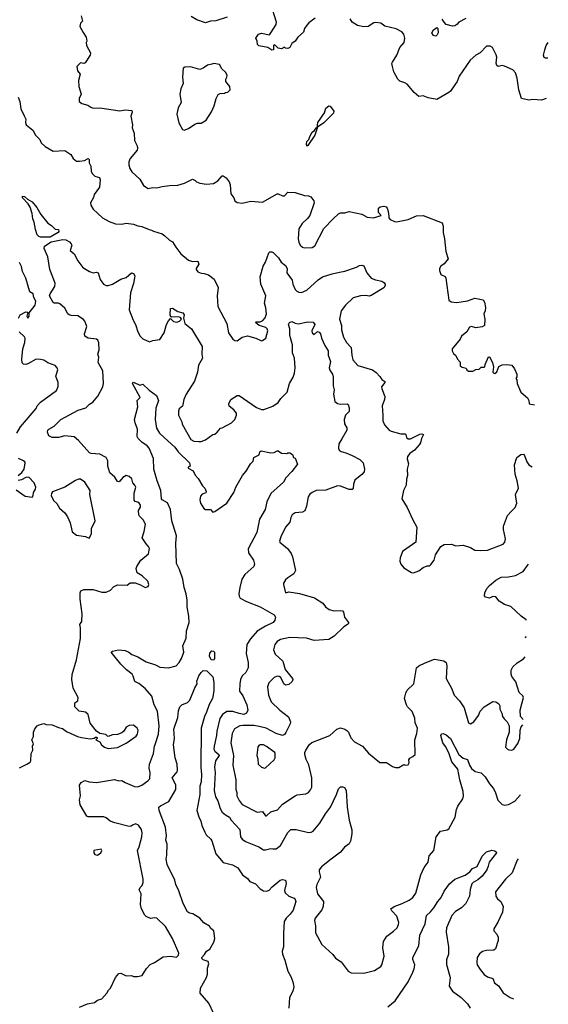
# Model space of a CAD drawing. Extents: x 1690054 to 1842981, y 782881 to 914114.
# Tile 599 of 656: x 1836028 to 1841031, y 849881 to 859199. Entities that reach past the tile are written whole.
import ezdxf

# ---------------------------------------------------------------- set-up
doc = ezdxf.new("R2010")
doc.units = 0

msp = doc.modelspace()

# ---------------------------------------------------------------- linework, layer by layer
at = {"layer": '0CON10XD'}
for points in [[(1838825, 859213.3), (1838765, 859168.8), (1838745, 859146.7), (1838723.8, 859115), (1838715, 859082.5), (1838660, 859035), (1838636.7, 858995), (1838605, 858972.5), (1838585, 858937.5), (1838565, 858927.5), (1838545, 858930), (1838535, 858940), (1838505, 858922.5), (1838475, 858930), (1838450, 858955), (1838435, 858960), (1838430, 858955), (1838430, 858915), (1838415, 858910), (1838377, 858937), (1838291.7, 858951.7), (1838280, 858965), (1838277, 858997), (1838262.5, 859025), (1838287, 859063), (1838315, 859072.5), (1838393, 859057), (1838406.1, 859073.9), (1838456.1, 859153.9), (1838460, 859175), (1838403.3, 859345)], [(1836610, 859235), (1836621.2, 859185), (1836603.3, 859165), (1836596.7, 859135), (1836628.6, 859078.6), (1836656, 859035), (1836662.5, 858995), (1836657, 858983), (1836660.8, 858955), (1836698.6, 858885), (1836694.2, 858865), (1836647.7, 858792.3), (1836635, 858783.3), (1836605, 858790), (1836570, 858755), (1836576.7, 858715), (1836600, 858685), (1836583.8, 858625), (1836587, 858567), (1836610, 858495), (1836592.5, 858455), (1836592.5, 858425), (1836616.4, 858406.4), (1836671.7, 858391.7), (1836700.3, 858370.3), (1836725, 858362.5), (1836785, 858364.3), (1836975, 858337.5), (1837025.7, 858345.7), (1837089.3, 858339.3), (1837093.3, 858325), (1837080.8, 858285), (1837096.4, 858203.6), (1837093.8, 858175), (1837111.4, 858125), (1837115.9, 858055.9), (1837141.2, 858005), (1837144, 857985), (1837138.8, 857965), (1837074.2, 857885), (1837061.2, 857855), (1837060.8, 857825), (1837070.9, 857790.9), (1837088.9, 857758.9), (1837165, 857688.8), (1837201.3, 857631.3), (1837245, 857602.5), (1837285, 857610), (1837325, 857607.1), (1837375, 857621.4), (1837445, 857630), (1837525, 857632), (1837588.8, 857651.2), (1837665, 857688.8), (1837688.3, 857678.3), (1837700, 857665), (1837733.6, 857653.6), (1837795, 857643.8), (1837861.2, 857648.8), (1837904.2, 857675.8), (1837945, 857722.5), (1837955, 857722.5), (1837981.7, 857701.7), (1838011.2, 857665), (1838020, 857635), (1838025, 857550), (1838053.6, 857513.6), (1838063.9, 857483.9), (1838085, 857468.8), (1838135, 857464.3), (1838215, 857481.2), (1838325, 857472), (1838465, 857551.2), (1838475, 857552.5), (1838515, 857533.3), (1838533, 857533), (1838565, 857566.2), (1838635, 857564.4), (1838725, 857534.5), (1838761.9, 857531.9), (1838782.9, 857522.9), (1838812, 857485), (1838816, 857465), (1838772.7, 857347.3), (1838752.7, 857317.3), (1838700.6, 857269.4), (1838671.4, 857221.4), (1838663.1, 857125), (1838669.2, 857095), (1838683.8, 857065), (1838705, 857046), (1838720.9, 857040.9), (1838795, 857043.3), (1838821.7, 857058.3), (1838905, 857222.5), (1838994.1, 857315.9), (1839045, 857362.5), (1839065, 857372.5), (1839105, 857372.5), (1839145, 857382.5), (1839265, 857358.1), (1839315, 857330.8), (1839377.3, 857322.7), (1839450, 857345), (1839424.5, 857374.5), (1839425.3, 857414.7), (1839440.9, 857429.1), (1839475, 857434.2), (1839495, 857428.1), (1839507.3, 857415), (1839516.7, 857385), (1839520.3, 857339.7), (1839523.1, 857323.1), (1839535, 857308), (1839575, 857288.8), (1839595, 857286.2), (1839705, 857308.8), (1839785, 857343.8), (1839845.7, 857345.7), (1840025, 857277.5), (1840035.8, 857245.8), (1840034.3, 857184.3), (1840048, 857125), (1840060.8, 857005), (1840083.8, 856935), (1840045, 856890), (1840013.2, 856866.8), (1840002, 856845), (1840000, 856825), (1840015, 856787.5), (1840055, 856767.5), (1840061.7, 856751.7), (1840090, 856545), (1840110.7, 856530.7), (1840165, 856523.3), (1840265, 856538.8), (1840337, 856563), (1840415, 856547.5), (1840426.4, 856526.4), (1840438, 856475), (1840433.8, 856445), (1840420, 856415), (1840430, 856365), (1840427.5, 856305), (1840406.4, 856293.6), (1840345, 856283.8), (1840305, 856297.1), (1840285, 856290), (1840260, 856245), (1840210, 856205), (1840197.5, 856175), (1840120, 856085), (1840120, 856065), (1840135, 856040), (1840155, 856020), (1840170, 855985), (1840197, 855957), (1840196.7, 855925), (1840215, 855910), (1840255, 855900), (1840260, 855885), (1840275, 855872.5), (1840315, 855873.3), (1840345, 855887.5), (1840377.5, 855892.5), (1840395, 855910), (1840425, 855910), (1840430, 855915), (1840432.5, 855935), (1840465, 856010), (1840475, 856010), (1840501.2, 855955), (1840513, 855913), (1840506.7, 855865), (1840515, 855852.5), (1840525, 855850), (1840545, 855867.5), (1840563.6, 855916.4), (1840595, 855932.5), (1840635, 855936.7), (1840685, 855930), (1840710, 855895), (1840732.5, 855845), (1840731.7, 855818.3), (1840722.5, 855805), (1840731.7, 855791.7), (1840737.5, 855755), (1840770, 855675), (1840835, 855620), (1840847.5, 855595), (1840850, 855565), (1840899.4, 855553.8)], [(1837993, 859223), (1837885, 859188), (1837835, 859184), (1837785, 859170), (1837705, 859197.5), (1837649.4, 859229.4)], [(1841009.9, 858452.8), (1840965, 858438.8), (1840885, 858444.2), (1840845, 858438), (1840777.5, 858455), (1840752, 858535), (1840736, 858645), (1840721.2, 858695), (1840693.6, 858723.6), (1840615, 858760), (1840595, 858766.2), (1840557, 858757), (1840545, 858766.7), (1840537.7, 858787.7), (1840542.5, 858845), (1840537, 858867), (1840502.5, 858935), (1840481.7, 858948.3), (1840445, 858950), (1840387.5, 858885), (1840345.9, 858864.1), (1840292.3, 858817.7), (1840186, 858665), (1840167.5, 858615), (1840147.6, 858582.4), (1840105.5, 858524.5), (1840089.1, 858510.9), (1839975, 858443.8), (1839895, 858460), (1839845, 858478.8), (1839805, 858472.5), (1839760.5, 858510.5), (1839695, 858588.8), (1839673, 858603), (1839625, 858618.6), (1839605.8, 858635), (1839569.2, 858705), (1839555.4, 858755.4), (1839551.1, 858785), (1839555, 858798.8), (1839596.9, 858865), (1839624.4, 858935), (1839668.1, 858985), (1839674.2, 859025), (1839663, 859063), (1839643.3, 859085), (1839591.7, 859111.7), (1839485, 859136.9), (1839445.5, 859165.5), (1839397.9, 859172.1), (1839380.9, 859169.1), (1839325.8, 859134.2), (1839285, 859132), (1839224.1, 859144.1), (1839175, 859177.5), (1839155, 859207.5)], [(1840250.2, 859209.8), (1840185.6, 859174.4), (1840165, 859154.4), (1840145, 859142.2), (1840125, 859139.4), (1840065, 859153.8), (1840043.8, 859175), (1840026.7, 859205)], [(1839965, 859043.8), (1839945, 859050), (1839928.8, 859075), (1839945, 859103.3), (1839975, 859126.7), (1839986, 859115), (1839988.8, 859075), (1839980, 859055), (1839965, 859043.8)], [(1841025.1, 858834.7), (1841005, 858836.2), (1840992.7, 858842.7), (1840984.3, 858864.3), (1840998.6, 858915), (1841010, 858955), (1841030.8, 858984.7)], [(1837585, 858153.3), (1837625, 858170), (1837685, 858212), (1837710.5, 858219.5), (1837745, 858220), (1837792.7, 858247.3), (1837844, 858326), (1837868.8, 858385), (1837886.2, 858455), (1837905, 858490), (1837925, 858500), (1837965, 858502.5), (1837975, 858510), (1837997, 858513), (1838020, 858535), (1838017, 858567), (1837977.5, 858615), (1837977.5, 858635), (1837990, 858655), (1837992.5, 858675), (1837975, 858702.5), (1837940, 858735), (1837917.5, 858775), (1837865, 858783.3), (1837845, 858780), (1837805, 858767.5), (1837765, 858740), (1837733, 858727), (1837645, 858754), (1837590.7, 858749.3), (1837575, 858740), (1837568.8, 858655), (1837576.5, 858595), (1837554.5, 858545), (1837542.7, 858495), (1837556, 858415), (1837528.5, 858365), (1837514.4, 858305), (1837535, 858222.5), (1837569.3, 858159.3), (1837585, 858153.3)], [(1836013.3, 858465), (1836030, 858425), (1836038, 858355), (1836070.5, 858290.5), (1836086.4, 858256.4), (1836082.4, 858225), (1836088.2, 858205), (1836152.9, 858155), (1836177.3, 858107.3), (1836218, 858065), (1836230, 858035), (1836269.5, 857999.5), (1836345, 857956.2), (1836455, 857960.8), (1836512.7, 857922.7), (1836534.4, 857884.4), (1836565, 857862), (1836595, 857860), (1836642.7, 857867.3), (1836675, 857886.2), (1836685, 857877.5), (1836686.2, 857845), (1836702.3, 857812.3), (1836704, 857765), (1836713.3, 857745), (1836739.3, 857719.3), (1836782.5, 857705), (1836790, 857685), (1836782.5, 857615), (1836734.2, 857545), (1836726.7, 857515), (1836698, 857465), (1836700, 857445), (1836725, 857406.7), (1836811.2, 857325), (1836875, 857288.8), (1836935, 857266.7), (1836993.9, 857263.9), (1837035, 857272.9), (1837104.4, 857264.4), (1837145, 857248.8), (1837185, 857243.3), (1837252.7, 857212.7), (1837275, 857208.8), (1837295, 857196.7), (1837375, 857172.5), (1837402.5, 857155), (1837445, 857112.5), (1837475, 857097.5), (1837505.8, 857045.8), (1837554.5, 856984.5), (1837625, 856922), (1837665, 856910), (1837715, 856912.5), (1837722.5, 856885), (1837697.5, 856845), (1837697.5, 856835), (1837715, 856813.3), (1837745, 856800), (1837775, 856797.5), (1837815, 856783.3), (1837870, 856745), (1837905.9, 856665.9), (1837898.5, 856585), (1837902, 856485), (1837990, 856325), (1838004, 856235), (1838046.1, 856176.1), (1838065, 856163.3), (1838085, 856160), (1838135, 856193.3), (1838185, 856206.2), (1838264.1, 856184.1), (1838315, 856160), (1838325, 856162.5), (1838357.5, 856185), (1838375.8, 856255), (1838369.2, 856275), (1838358.8, 856285), (1838318, 856298), (1838293.9, 856303.9), (1838260, 856335), (1838265, 856340), (1838305, 856339.2), (1838328.3, 856351.7), (1838351.9, 856378.1), (1838363.3, 856415), (1838357.9, 856472.1), (1838344.5, 856515.5), (1838358.5, 856585), (1838310, 856695), (1838303.1, 856765), (1838332.6, 856867.4), (1838352.9, 856905), (1838385, 856992.5), (1838395, 857003.3), (1838415, 857003.3), (1838427.5, 856995), (1838478.8, 856945), (1838503.3, 856905), (1838545, 856874), (1838560, 856845), (1838557.5, 856805), (1838606, 856735), (1838614, 856695), (1838635.8, 856645.8), (1838649.5, 856629.5), (1838669.5, 856619.5), (1838695, 856616), (1838745, 856638.6), (1838854.1, 856735.9), (1838895, 856764.6), (1838985, 856795.6), (1839055, 856809.4), (1839105, 856820), (1839215, 856856.7), (1839245, 856873.3), (1839266.4, 856876.4), (1839285, 856870), (1839314.3, 856804.3), (1839355, 856753.3), (1839395, 856736.7), (1839455, 856723.3), (1839475, 856712.5), (1839486.4, 856696.4), (1839486.4, 856683.6), (1839475, 856662.5), (1839355, 856590), (1839335, 856583.8), (1839305, 856590), (1839255, 856586), (1839185, 856566), (1839111.3, 856498.7), (1839069.2, 856445), (1839055.8, 856365), (1839072.5, 856305), (1839072.9, 856265), (1839093.1, 856195), (1839122.2, 856145), (1839165, 856096.7), (1839170.9, 856025), (1839181.2, 855981.2), (1839228, 855928), (1839365.5, 855885.5), (1839401.3, 855861.3), (1839435, 855823.8), (1839454.5, 855794.5), (1839483.3, 855775), (1839483.3, 855765), (1839451.2, 855725), (1839453.8, 855705), (1839482.7, 855632.7), (1839480.6, 855605), (1839457.5, 855545), (1839465.8, 855455), (1839464.1, 855404.1), (1839480, 855365), (1839525.8, 855315.8), (1839544.2, 855304.2), (1839635, 855280), (1839675, 855280.8), (1839682.9, 855272.9), (1839688.5, 855245), (1839705, 855232.9), (1839726.2, 855233.8), (1839815, 855275.2), (1839835, 855279.2), (1839850.8, 855275), (1839831.4, 855235), (1839820.8, 855195), (1839807.5, 855175), (1839765, 855125.8), (1839720.8, 855095), (1839699.2, 855065), (1839694.2, 855044.2), (1839708.8, 854995), (1839695.7, 854945), (1839698.6, 854885), (1839689.4, 854850.6), (1839685.7, 854794.3), (1839660, 854745), (1839644.1, 854665.9), (1839695, 854582.5), (1839750, 854465), (1839786.7, 854395), (1839777.5, 854255), (1839652.5, 854165), (1839630, 854105), (1839626.7, 854075), (1839636.7, 854045), (1839665, 854012), (1839735, 853968), (1839755, 853964.2), (1839805.7, 853984.3), (1839845, 854013.3), (1839885, 854030), (1839905, 854030), (1839918.3, 854041.7), (1839950, 854085), (1839963.3, 854135), (1840015, 854213.3), (1840045, 854231.2), (1840115, 854236.2), (1840155, 854220.8), (1840225, 854226), (1840295, 854204), (1840335, 854180), (1840385, 854174.2), (1840455, 854177.5), (1840603.2, 854236.8), (1840619.2, 854255), (1840626.7, 854285), (1840605.7, 854375), (1840606, 854405), (1840643.9, 854506.1), (1840683.3, 854546.7), (1840717, 854583), (1840734.2, 854625), (1840721.9, 854705), (1840747.5, 854765), (1840735.8, 854835), (1840716.8, 854896.8), (1840710.6, 854985), (1840734, 855055), (1840770, 855085), (1840795, 855086.2), (1840805.8, 855075.8), (1840828, 855015), (1840845, 854987.5), (1840877.1, 854968.2)], [(1838745, 858003.8), (1838741.2, 858021.2), (1838746.9, 858045), (1838764.2, 858065.8), (1838772.4, 858095), (1838795, 858134), (1838818.4, 858151.6), (1838835, 858177.1), (1838843.3, 858176.7), (1838848.1, 858225), (1838913.4, 858316.6), (1838925, 858363.3), (1838952.5, 858385), (1838965, 858381.2), (1839000, 858335), (1838996.7, 858315), (1838905.8, 858224.2), (1838846.9, 858183.1), (1838822.6, 858105), (1838755, 858009.2), (1838745, 858003.8)], [(1836225, 857142.2), (1836208.3, 857148.3), (1836193.7, 857163.7), (1836176.9, 857215), (1836164.2, 857284.2), (1836151.4, 857315), (1836146.9, 857365), (1836128.6, 857425), (1836107.6, 857457.6), (1836055, 857513.3), (1836055, 857530), (1836075, 857527.5), (1836101.2, 857501.2), (1836145, 857476.2), (1836191.7, 857421.7), (1836228.8, 857355), (1836293, 857273), (1836330.5, 857250.5), (1836365, 857217.5), (1836395, 857212.5), (1836400, 857195), (1836393.3, 857185), (1836315, 857142.7), (1836225, 857142.2)], [(1836025, 852120), (1836096.1, 852153.9), (1836126.4, 852173.6), (1836132.5, 852185), (1836136.7, 852255), (1836153.3, 852285), (1836150, 852325), (1836157.5, 852345), (1836143.3, 852385), (1836160, 852415), (1836160, 852455), (1836170.5, 852489.5), (1836195, 852517.5), (1836213.6, 852526.4), (1836255, 852537.5), (1836279.3, 852529.3), (1836335, 852526.2), (1836395, 852500), (1836431.7, 852491.7), (1836471.7, 852461.7), (1836575, 852416.2), (1836613, 852407), (1836695, 852393.8), (1836731.7, 852398.3), (1836745, 852410), (1836755, 852410), (1836760, 852405), (1836760, 852395), (1836750, 852385), (1836755, 852380), (1836786.4, 852366.4), (1836803.8, 852335), (1836830, 852315), (1836865, 852302.5), (1836955, 852310.8), (1837035, 852351.4), (1837130.2, 852419.8), (1837143, 852437), (1837150.6, 852475), (1837141.2, 852495), (1837105, 852521.4), (1837065, 852520), (1837036.2, 852505), (1837013, 852467), (1836995, 852450), (1836955, 852435.7), (1836905, 852431.4), (1836866.4, 852416.4), (1836859.5, 852419.5), (1836843.9, 852433.9), (1836785, 852442.5), (1836756.1, 852466.1), (1836695, 852540), (1836677.5, 852625), (1836650, 852645), (1836590, 852655), (1836550, 852695), (1836550, 852735), (1836578.3, 852751.7), (1836580, 852785), (1836534.2, 852874.2), (1836520, 852955), (1836525, 853002.5), (1836565, 853140), (1836602.3, 853342.3), (1836604.3, 853445), (1836598, 853475), (1836615.7, 853505), (1836618.1, 853575), (1836600.8, 853715), (1836600, 853775), (1836607.5, 853795), (1836635, 853806), (1836725, 853805.8), (1836805, 853780), (1836845, 853782.5), (1836888.8, 853801.2), (1836915, 853832), (1836955, 853851.2), (1837043.8, 853846.2), (1837075, 853868.8), (1837121.7, 853868.3), (1837171.7, 853851.7), (1837215, 853824.2), (1837244.1, 853835.9), (1837249.2, 853855), (1837241.2, 853885), (1837187.1, 853935), (1837140, 853965), (1837130.8, 854005), (1837135.8, 854025), (1837174.2, 854085), (1837247.1, 854145), (1837257.5, 854195), (1837248.6, 854215), (1837225, 854237.5), (1837186.2, 854295), (1837207.5, 854355), (1837218.6, 854425), (1837197.3, 854467.3), (1837160.7, 854500.7), (1837154.5, 854514.5), (1837153.3, 854555), (1837170.5, 854585), (1837171.1, 854605), (1837155, 854629.2), (1837120.5, 854640.5), (1837111.7, 854651.7), (1837113, 854717), (1837127.5, 854775), (1837118, 854795), (1837098, 854815), (1837088.6, 854855), (1837065, 854877.5), (1837035, 854886.2), (1837005, 854868), (1836975, 854833.3), (1836965, 854826.7), (1836955, 854830), (1836929.6, 854869.6), (1836879.7, 854909.7), (1836871.2, 854941.2), (1836863.1, 854975), (1836862.2, 855025), (1836845.4, 855055), (1836785, 855086.5), (1836705, 855093.8), (1836690.3, 855100.3), (1836585, 855216.2), (1836545, 855250), (1836455, 855260), (1836396.4, 855246.4), (1836335, 855243.8), (1836302.3, 855262.3), (1836290, 855295), (1836293.3, 855315), (1836302.5, 855325), (1836355, 855352.5), (1836416.2, 855415), (1836581.2, 855505), (1836652.9, 855527.1), (1836688.7, 855561.3), (1836719.7, 855580.3), (1836766.2, 855635), (1836813.9, 855726.1), (1836821.2, 855755), (1836815.8, 855875), (1836770.9, 855955), (1836775.8, 856005), (1836768.8, 856035), (1836780, 856075), (1836778, 856142), (1836767.5, 856165), (1836755, 856175.8), (1836675, 856184.2), (1836644.3, 856204.3), (1836640.8, 856225), (1836663.5, 856295), (1836644.6, 856344.6), (1836631.9, 856361.9), (1836578.1, 856398.1), (1836515, 856399.4), (1836495, 856406), (1836484, 856415), (1836455, 856470), (1836409.3, 856509.3), (1836395, 856515.8), (1836355.8, 856515.8), (1836345, 856524.2), (1836310, 856585), (1836315.8, 856605), (1836360, 856675), (1836364.6, 856704.6), (1836312.5, 856835), (1836292.9, 856955), (1836259.5, 857035), (1836263.1, 857055), (1836325, 857095.5), (1836435, 857118.5), (1836463.3, 857115), (1836497.9, 857097.9), (1836515, 857078.8), (1836520, 857065), (1836507.1, 857015), (1836544.5, 856984.5), (1836577.3, 856917.3), (1836626, 856855), (1836690, 856815), (1836724.5, 856804.5), (1836755, 856809.2), (1836770, 856805), (1836790.6, 856740.6), (1836822.5, 856695), (1836845, 856682.5), (1836865, 856682.5), (1836905, 856695.7), (1836985, 856743.8), (1837035, 856758.8), (1837085, 856803.8), (1837105, 856796.2), (1837116.2, 856776.2), (1837115.6, 856755), (1837106.5, 856703.5), (1837075.7, 856615), (1837065.6, 856455), (1837102.5, 856355), (1837124.5, 856315), (1837145, 856246.2), (1837167.5, 856205), (1837195, 856178), (1837255, 856150), (1837287.3, 856162.7), (1837355, 856172), (1837395.6, 856234.4), (1837415.9, 856314.1), (1837435, 856350), (1837455, 856370), (1837482.9, 856342.9), (1837515, 856335.8), (1837540, 856345), (1837560, 856365), (1837550, 856380), (1837528.3, 856388.3), (1837465, 856382.5), (1837457, 856387), (1837452, 856405), (1837455, 856467.5), (1837475, 856470), (1837525, 856438.8), (1837572.5, 856425), (1837583.3, 856405), (1837577.5, 856375), (1837590, 856325), (1837652.5, 856275), (1837756.2, 856106.2), (1837753.1, 856035), (1837759.4, 855995), (1837719.5, 855930.5), (1837711.2, 855865), (1837682.8, 855777.2), (1837604, 855655), (1837582.2, 855605), (1837569.3, 855540.7), (1837536.7, 855515), (1837530, 855495), (1837530, 855455), (1837562.5, 855395), (1837565, 855370), (1837647.7, 855227.7), (1837675, 855210), (1837725, 855207.5), (1837745, 855206.7), (1837785, 855222.5), (1837855, 855273.3), (1837875, 855277.5), (1837897.5, 855295), (1837930, 855335), (1837945, 855337.5), (1838033.3, 855385), (1838064.2, 855415), (1838080.8, 855455), (1838078.6, 855475), (1838055, 855508), (1838011.2, 855541.2), (1838006, 855565), (1838025.8, 855604.2), (1838085, 855642), (1838105, 855642), (1838268, 855528), (1838315, 855510), (1838339.7, 855510.3), (1838425, 855543.1), (1838472.9, 855575), (1838498.6, 855615), (1838558.9, 855675), (1838582.5, 855755), (1838615.4, 855814.6), (1838629.4, 855855), (1838633.8, 855905), (1838629.6, 855995), (1838610.4, 856045), (1838611.4, 856121.4), (1838592, 856188), (1838584.2, 856215.8), (1838586, 856275), (1838570.8, 856315), (1838582, 856335), (1838605, 856343.1), (1838635, 856327.5), (1838665, 856320.8), (1838755, 856340), (1838805, 856336), (1838822, 856315), (1838791.8, 856255), (1838795.5, 856235), (1838815, 856220), (1838845, 856248.8), (1838862.3, 856242.3), (1838875.6, 856225.6), (1838885.6, 856185), (1838915.5, 856115.5), (1838947.5, 856065), (1838948.9, 856025), (1838970.5, 855965), (1838958.1, 855905), (1838962.7, 855882.7), (1838988, 855845), (1838996, 855815), (1838996, 855735), (1839004.2, 855695), (1838998.9, 855655), (1839010.8, 855585), (1839035, 855568.1), (1839065, 855559.4), (1839127.5, 855565), (1839137.5, 855557.5), (1839147.5, 855525), (1839145, 855490), (1839112, 855455), (1839097.5, 855415), (1839101.9, 855375), (1839125.4, 855335.4), (1839124.3, 855315), (1839076.5, 855233.5), (1839048.6, 855185), (1839044.2, 855145), (1839051.2, 855125), (1839071.3, 855111.3), (1839115, 855100.6), (1839175.5, 855075.5), (1839246.8, 855036.8), (1839278.8, 855005), (1839291.2, 854945), (1839288.6, 854921.4), (1839265.7, 854894.3), (1839198.8, 854841.2), (1839186, 854805), (1839183.8, 854765), (1839175, 854754), (1839145, 854752.9), (1839065, 854784.3), (1839035, 854787.5), (1838925, 854748.2), (1838835, 854742), (1838795, 854725.8), (1838775, 854710), (1838757.6, 854682.4), (1838743.6, 854595), (1838728.2, 854551.8), (1838705, 854537.8), (1838635, 854530.8), (1838607.9, 854512.1), (1838593.3, 854486.7), (1838584.3, 854445), (1838542.9, 854395), (1838498.6, 854305), (1838488, 854265), (1838491.2, 854255), (1838562, 854195), (1838570.9, 854180.9)], [(1836016.2, 856375), (1836033.3, 856405), (1836085, 856433.8), (1836102.5, 856432.5), (1836110, 856425), (1836102, 856418), (1836095.8, 856395), (1836105, 856373.8), (1836117.3, 856395), (1836116.7, 856425), (1836173.5, 856496.5), (1836180, 856535), (1836161.7, 856571.7), (1836155, 856604), (1836124.4, 856624.4), (1836085, 856752.5), (1836053.3, 856815), (1836046.2, 856865), (1836025, 856900)], [(1836000.8, 855285), (1836034.4, 855345.6), (1836185, 855520), (1836192.5, 855545), (1836225, 855580), (1836375, 855690), (1836393, 855727), (1836391.2, 855765), (1836371.2, 855825), (1836389.2, 855885), (1836383.8, 855905), (1836365, 855926.2), (1836295, 855951.2), (1836255, 855976.7), (1836225, 855983.3), (1836185, 855986.2), (1836105, 855943.8), (1836085, 855937.5), (1836065, 855940), (1836053, 855953), (1836047, 855987), (1836058.8, 856085), (1836075.9, 856144.1), (1836078.8, 856185), (1836075, 856196.7), (1836024, 856245)], [(1836595, 849853.3), (1836670, 849885), (1836735, 849897.5), (1836765, 849920), (1836806.1, 849933.9), (1836853.3, 849985), (1836867.5, 850015), (1836886.7, 850035), (1836933.8, 850135), (1836965, 850172.5), (1836985, 850176.7), (1837035, 850150), (1837085, 850152.5), (1837105, 850142.5), (1837143, 850143), (1837185.6, 850154.4), (1837229.5, 850220.5), (1837263.2, 850256.8), (1837305, 850276.7), (1837385, 850330), (1837455, 850336.2), (1837511.7, 850328.3), (1837532.5, 850345), (1837533.3, 850365), (1837473.3, 850505), (1837406.8, 850616.8), (1837325.7, 850695.7), (1837305, 850698.8), (1837265, 850691.4), (1837225, 850711.4), (1837211.4, 850725), (1837181.9, 850785), (1837171.4, 850825), (1837178, 850925), (1837160, 850965), (1837166.7, 850985), (1837187.5, 851005), (1837196.7, 851035), (1837196.7, 851065), (1837143.3, 851335), (1837158.8, 851371.2), (1837184, 851465), (1837187.1, 851505), (1837180, 851535), (1837153.1, 851575), (1837125, 851588.9), (1837096, 851575), (1837083.5, 851566.5), (1837065, 851564.4), (1836928.8, 851598.8), (1836885.3, 851615.3), (1836845, 851647.1), (1836825, 851653.8), (1836675, 851654.3), (1836665, 851660), (1836599.4, 851769.4), (1836595.5, 851814.5), (1836602.5, 851855), (1836594.3, 851955.7), (1836610.9, 851979.1), (1836645, 851998), (1836685, 851986.2), (1836755, 851980), (1836925, 852008.6), (1836965, 851995.8), (1836995, 851998), (1837025, 851979.2), (1837115, 851942), (1837145, 851940), (1837183.3, 851955), (1837241.2, 851995), (1837258.8, 852015), (1837262.9, 852075), (1837254.2, 852115), (1837258, 852155), (1837293.1, 852255), (1837303.3, 852325), (1837310.7, 852340.7), (1837343, 852437), (1837347.7, 852515), (1837331.5, 852655), (1837299.6, 852715), (1837278.2, 852798.2), (1837215, 852870.5), (1837155, 852917.5), (1837116.7, 852935), (1837103.5, 852985), (1837092.2, 853005), (1837040, 853045), (1836985, 853100.6), (1836894, 853215), (1836905.9, 853224.1), (1836963.4, 853236.6), (1837025, 853228.9), (1837061.2, 853215), (1837090.4, 853190.4), (1837145, 853168.8), (1837225, 853122.7), (1837313.6, 853093.6), (1837355, 853070), (1837435, 853064.2), (1837510, 853085), (1837537.5, 853115), (1837560, 853155), (1837580, 853215), (1837572, 853275), (1837602, 853345), (1837606, 853415), (1837632, 853495), (1837630, 853555), (1837611.7, 853641.7), (1837612.9, 853705), (1837603.3, 853765), (1837583.5, 853825), (1837573.1, 853905), (1837541.5, 853995), (1837512.6, 854052.6), (1837504.3, 854245), (1837512.5, 854315), (1837467.6, 854457.6), (1837454, 854564), (1837426, 854626), (1837376.2, 854655), (1837370, 854665), (1837362.9, 854745), (1837330.5, 854835), (1837298.2, 854945), (1837294, 855045), (1837252.9, 855145), (1837235, 855166), (1837185, 855200.8), (1837150.8, 855235), (1837140.8, 855255), (1837144.3, 855325), (1837120, 855385), (1837114.3, 855415), (1837146.7, 855535), (1837138.8, 855595), (1837166.7, 855625), (1837094.5, 855755), (1837105, 855767.5), (1837165, 855740), (1837195, 855750), (1837254.2, 855694.2), (1837322.3, 855642.3), (1837341.2, 855595), (1837315.8, 855524.2), (1837310, 855415), (1837323.5, 855333.5), (1837350, 855285), (1837395.2, 855245.2), (1837495, 855154.5), (1837528.4, 855108.4), (1837634.4, 855005), (1837640, 854975), (1837623.3, 854965), (1837623.3, 854955), (1837668.3, 854928.3), (1837689.1, 854889.1), (1837716.3, 854856.3), (1837757.6, 854787.6), (1837778.9, 854765), (1837794.2, 854735), (1837789.1, 854720.9), (1837755, 854709.4), (1837739.1, 854690.9), (1837732.2, 854655), (1837740, 854625), (1837772.1, 854572.1), (1837785, 854564), (1837832.5, 854562.5), (1837855, 854537.5), (1837875, 854543.3), (1837987.1, 854625), (1838055.4, 854725), (1838073.8, 854775), (1838136.5, 854885), (1838172.1, 854927.9), (1838212.9, 854995), (1838238.1, 855021.9), (1838245, 855056.7), (1838295, 855082), (1838300, 855110), (1838312.5, 855117.5), (1838405, 855098.8), (1838435, 855103.8), (1838465, 855117.5), (1838475, 855117.5), (1838505, 855097.5), (1838555, 855092.5), (1838565, 855100), (1838585, 855100), (1838610, 855085), (1838620, 855055), (1838635, 855050), (1838658.3, 854991.7), (1838605, 854922.5), (1838546.7, 854865), (1838525, 854822.5), (1838405, 854716), (1838365.6, 854635), (1838350, 854565), (1838299.1, 854470.9), (1838273.3, 854345), (1838189.1, 854190.9), (1838193, 854153), (1838240.8, 854085), (1838251.2, 854045), (1838242.5, 854025), (1838160.3, 853949.7), (1838131.9, 853905), (1838110.5, 853825), (1838101.4, 853765), (1838104.2, 853744.2), (1838116.1, 853726.1), (1838173.4, 853693.4), (1838303.4, 853643.4), (1838435, 853566.2), (1838448.8, 853545), (1838444, 853515), (1838426.9, 853493.1), (1838355, 853459.4), (1838275, 853411.8), (1838211.8, 853338.2), (1838178.2, 853285), (1838170.6, 853200.6), (1838191.2, 853115), (1838190, 853065), (1838169.1, 853020.9), (1838135, 852989.2), (1838118.1, 852955), (1838110.5, 852915), (1838109.5, 852845), (1838140.3, 852800.3), (1838178.9, 852715), (1838188, 852665), (1838174, 852635), (1838150, 852625), (1838105, 852632.9), (1838046.5, 852653.5), (1837989.1, 852650.9), (1837946.5, 852623.5), (1837922.9, 852585), (1837893.5, 852466.5), (1837891.3, 852425), (1837867.3, 852325), (1837866.7, 852296.7), (1837876.2, 852275), (1837913.3, 852245), (1837916.4, 852235), (1837880.4, 852185), (1837871.2, 852125), (1837878.2, 852075), (1837869.1, 851905), (1837881.6, 851845), (1837902.9, 851805), (1837924.6, 851734.6), (1837945, 851700), (1837975, 851672.5), (1838015, 851652.9), (1838030, 851625), (1838111.4, 851535), (1838119.2, 851465), (1838135, 851442.5), (1838165, 851421.4), (1838290.3, 851370.3), (1838335, 851343.8), (1838355, 851342), (1838404.2, 851355.8), (1838425, 851351.4), (1838455, 851351.9), (1838495, 851384.3), (1838565, 851506), (1838595, 851534.2), (1838644.5, 851534.5), (1838761.7, 851508.3), (1838785, 851509.4), (1838805, 851520), (1838867.5, 851595), (1838923.1, 851685), (1838969.2, 851745), (1839026.7, 851865), (1839045, 851920), (1839065, 851937.5), (1839085, 851940), (1839101.7, 851931.7), (1839118.8, 851905), (1839126.6, 851746.6), (1839146, 851625), (1839171.7, 851531.7), (1839171.9, 851495), (1839158.1, 851425), (1839145, 851400.8), (1839103.4, 851366.6), (1839065, 851321.5), (1838974.7, 851255.3), (1838885, 851181.4), (1838862.9, 851155), (1838861.2, 851135), (1838874, 851085), (1838839.6, 851015), (1838833.1, 850985), (1838847.2, 850927.2), (1838903.3, 850855), (1838899.4, 850805), (1838888, 850775), (1838824.2, 850695), (1838817.5, 850675), (1838827.1, 850625), (1838826.1, 850556.1), (1838887, 850447), (1838991.7, 850351.7), (1839016.1, 850316.1), (1839071.7, 850281.7), (1839137.5, 850195), (1839165, 850178.8), (1839285, 850176), (1839385, 850200), (1839445, 850240), (1839455.8, 850254.2), (1839478, 850335), (1839464.2, 850415), (1839471.2, 850475), (1839501.2, 850525), (1839565, 850572.5), (1839600, 850605), (1839614, 850635), (1839615.8, 850655.8), (1839597.5, 850715), (1839548.8, 850765), (1839540, 850785), (1839572.2, 850807.8), (1839648.8, 850835), (1839715, 850867.1), (1839748, 850892), (1839777.4, 850932.6), (1839824, 851105), (1839856, 851175), (1839895.4, 851224.6), (1839904, 851285), (1839946, 851335), (1839970, 851465), (1840011.7, 851518.3), (1840075, 851533.3), (1840088, 851542), (1840148.8, 851651.2), (1840162.2, 851725), (1840174, 851756), (1840220.9, 851825), (1840226.9, 851855), (1840224.6, 851895), (1840193.7, 852006.4)], [(1836013.3, 854885), (1836048, 854915), (1836071.4, 854945), (1836079.4, 855005), (1836076.2, 855016.2), (1836065, 855024.2), (1836016.1, 855046.1)], [(1835995, 854751.2), (1836080.9, 854690.9), (1836145, 854680), (1836157, 854693), (1836160, 854725), (1836177.5, 854755), (1836180, 854775), (1836163.8, 854815), (1836115, 854870), (1836085, 854865.7), (1836043.9, 854843.9), (1836015, 854837.5)], [(1836685, 854293.3), (1836708, 854332), (1836708, 854385), (1836741.2, 854455), (1836692.5, 854705), (1836694.2, 854745), (1836645, 854824), (1836605, 854851.2), (1836585, 854850.8), (1836555, 854839.2), (1836455, 854775.8), (1836339.5, 854730.5), (1836328, 854715), (1836327.5, 854695), (1836349.5, 854649.5), (1836380.5, 854620.5), (1836405, 854576.7), (1836455, 854533.3), (1836480.8, 854495), (1836505, 854437.5), (1836523.3, 854353.3), (1836565, 854321.2), (1836649.3, 854309.3), (1836685, 854293.3)], [(1838570.9, 854180.9), (1838596.1, 854146.1), (1838608.8, 854115), (1838638.8, 853985), (1838623.8, 853955), (1838565, 853916.2), (1838545, 853896.7), (1838526.2, 853865), (1838523.9, 853853.9), (1838543.8, 853773.8), (1838576.7, 853783.3), (1838675, 853770), (1838818.1, 853728.1), (1838897.3, 853677.3), (1838923, 853643), (1838958.3, 853618.3), (1839004.1, 853604.1), (1839065, 853608), (1839083.6, 853603.6), (1839093.3, 853593.3), (1839102.5, 853545), (1839140, 853495), (1839140, 853485), (1839130, 853475), (1839095, 853454), (1839005, 853366), (1838955, 853334.2), (1838815, 853322.5), (1838742.5, 853345), (1838585, 853350.8), (1838495, 853332.2), (1838465.8, 853315), (1838442.9, 853285), (1838431.2, 853235), (1838446.2, 853195), (1838517.9, 853127.9), (1838540.9, 853050.9), (1838610.8, 852965), (1838614, 852955), (1838608, 852935), (1838575, 852906.9), (1838545, 852900.8), (1838527.5, 852915), (1838498.8, 852975), (1838485, 852983.8), (1838464.1, 852985.9), (1838437, 852973), (1838385, 852922.5), (1838374.3, 852885), (1838384.2, 852805), (1838407.5, 852745), (1838489.2, 852665), (1838572.8, 852602.8), (1838591.8, 852555), (1838589.1, 852535), (1838548, 852452), (1838535, 852433.1), (1838516.3, 852423.7), (1838454.4, 852445), (1838359.2, 852495), (1838295, 852511.4), (1838245, 852519.7), (1838139.8, 852520.2), (1838110, 852515), (1838061.5, 852488.5), (1838038.5, 852445), (1838027.5, 852355), (1838051.2, 852235), (1838045.7, 852145), (1838073.1, 852005), (1838074.4, 851915), (1838084.3, 851885), (1838084.5, 851854.5), (1838105, 851811.2), (1838135, 851772.5), (1838275, 851700), (1838325, 851706.7), (1838355, 851665.6), (1838365, 851664.4), (1838405, 851702.5), (1838468, 851722), (1838515, 851775.7), (1838633.8, 851855), (1838655, 851863.1), (1838735, 851873.1), (1838761.2, 851885), (1838780.9, 851909.1), (1838793, 851937), (1838793.3, 852025), (1838765, 852146.7), (1838739.2, 852199.2), (1838727.1, 852245), (1838726.4, 852265), (1838734.6, 852285.4), (1838770.9, 852339.1), (1838791.7, 852358.3), (1838964.2, 852425.8), (1839030, 852485), (1839065, 852498.8), (1839105.9, 852485.9), (1839125, 852473.3), (1839141.2, 852455), (1839162.7, 852402.7), (1839196.7, 852365), (1839273.9, 852323.9), (1839328.3, 852258.3), (1839435, 852170), (1839498.8, 852168.8), (1839555, 852132.5), (1839585, 852122.5), (1839617, 852123), (1839665, 852150), (1839677, 852143), (1839705, 852147.5), (1839713.3, 852165), (1839710, 852195), (1839720.7, 852209.3), (1839750, 852225), (1839770, 852245), (1839767.5, 852385), (1839787.8, 852445), (1839791.5, 852495), (1839769.5, 852545), (1839767.5, 852587.5), (1839741.7, 852651.7), (1839698, 852695), (1839688, 852715), (1839671.2, 852775), (1839681.2, 852825), (1839695.7, 852854.3), (1839758.1, 852915), (1839785, 853066), (1839805, 853082.9), (1839865, 853113.5), (1839955, 853147.5), (1840042.7, 853132.7), (1840065.7, 853115.7), (1840070, 853085), (1840063.3, 852965), (1840117.5, 852865), (1840139.2, 852805), (1840191.7, 852751.7), (1840235.9, 852685.9), (1840275, 852543.3), (1840295, 852533.8), (1840325, 852553.3), (1840368.8, 852615), (1840386.2, 852655), (1840423.3, 852695), (1840505, 852747.5), (1840533.6, 852743.6), (1840562.5, 852725), (1840572.5, 852705), (1840573.3, 852675), (1840592.5, 852635), (1840597.5, 852605), (1840612, 852582), (1840642.5, 852555), (1840660, 852515), (1840660, 852455), (1840635.9, 852384.1), (1840626.7, 852315), (1840643.3, 852295), (1840657.7, 852287.7), (1840685, 852285.7), (1840705, 852294.3), (1840742.4, 852347.6), (1840760.8, 852395), (1840763.6, 852476.4), (1840773.9, 852506.1), (1840790.7, 852526.7)], [(1840825.2, 853513.2), (1840820.2, 853520.2), (1840772.5, 853555), (1840675, 853646), (1840616.7, 853665), (1840565, 853696.7), (1840535, 853737.5), (1840505, 853740), (1840475, 853723.8), (1840435, 853732.5), (1840427, 853747), (1840430, 853775), (1840450, 853815), (1840473.3, 853845), (1840535, 853896), (1840585.7, 853924.3), (1840655, 853926.4), (1840719.7, 853940.3), (1840792.3, 853977.7), (1840833.8, 854035), (1840843.8, 854045.9)], [(1840819.4, 853346.6), (1840815.5, 853355), (1840819.9, 853362.5)], [(1837865, 853139.2), (1837840.5, 853140.5), (1837824, 853175), (1837827.8, 853205), (1837845, 853226.9), (1837863.8, 853223.8), (1837872.1, 853212.1), (1837872.2, 853155), (1837865, 853139.2)], [(1840792.4, 852575), (1840792.4, 852576), (1840767.5, 852605), (1840763.8, 852665), (1840796.7, 852785), (1840790.3, 852800.3), (1840755, 852832.5), (1840722.4, 852932.4), (1840684.4, 852984.4), (1840678, 853005), (1840678.3, 853041.7), (1840694, 853075), (1840735, 853113.8), (1840795, 853152), (1840813.2, 853170.1)], [(1837865, 849790), (1837818.3, 849891.7), (1837735.6, 849985.6), (1837739.2, 850035), (1837795.7, 850135), (1837804.2, 850165), (1837805.7, 850224.3), (1837819.2, 850265), (1837813.3, 850285), (1837765, 850301.5), (1837753.4, 850313.4), (1837751.6, 850325), (1837777.9, 850352.1), (1837795, 850382.7), (1837828.8, 850401.2), (1837865, 850467.7), (1837873.8, 850503.8), (1837864.4, 850575), (1837837.9, 850597.9), (1837825, 850619.2), (1837771.9, 850651.9), (1837732.5, 850695), (1837667.7, 850737.7), (1837635, 850743.6), (1837616.9, 850756.9), (1837574.6, 850835), (1837533.7, 850953.7), (1837504.7, 851014.7), (1837496.7, 851055), (1837424.7, 851204.7), (1837415.2, 851255), (1837421.7, 851291.7), (1837424.5, 851395), (1837410.9, 851435), (1837417.8, 851475), (1837407.4, 851557.4), (1837348.1, 851715), (1837344.2, 851745), (1837359.6, 851760.4), (1837439.8, 851800.2), (1837505.7, 851915), (1837505, 851956.7), (1837472.5, 852025), (1837518.9, 852081.1), (1837523.1, 852095), (1837518.6, 852155), (1837500.8, 852215), (1837484.7, 852335), (1837494.7, 852395), (1837487.6, 852485), (1837525.6, 852595), (1837530.7, 852659.3), (1837542.5, 852695), (1837562.5, 852715), (1837615, 852737.5), (1837639.3, 852760.7), (1837684.7, 852875.3), (1837706.7, 852915), (1837705, 852940), (1837725, 852990), (1837745, 853022.5), (1837765, 853040), (1837798.3, 853038.3), (1837855, 852980), (1837866.7, 852925), (1837866.1, 852846.1), (1837852.5, 852775), (1837820.9, 852719.1), (1837796.5, 852645), (1837775.6, 852605), (1837746.7, 852495), (1837741.1, 852125), (1837749.6, 852055), (1837745.4, 851985), (1837732.9, 851945), (1837734.1, 851865), (1837704.1, 851715), (1837723.5, 851655), (1837743.9, 851615), (1837752.4, 851572.4), (1837781.2, 851508.8), (1837792.9, 851485), (1837835.8, 851445), (1837846.8, 851426.8), (1837885.4, 851305), (1837952.2, 851222.2), (1838041.4, 851201.4), (1838093.6, 851173.6), (1838136.1, 851106.1), (1838185, 851070.8), (1838204.6, 851044.6), (1838260.2, 851020.2), (1838304.6, 850974.6), (1838335, 850955.8), (1838368.3, 850951.7), (1838389.7, 850960.3), (1838416.8, 850993.2), (1838492.8, 851057.2), (1838515, 851062.9), (1838544.3, 851054.3), (1838549.4, 851025), (1838533.1, 850956.9), (1838540.3, 850935), (1838575, 850903.8), (1838625, 850883.8), (1838635, 850873.3), (1838640, 850855), (1838615, 850772.5), (1838588.5, 850735), (1838548.5, 850695), (1838531.9, 850665), (1838523.3, 850553.3), (1838525.8, 850505.8), (1838523.6, 850425), (1838512, 850385), (1838514.6, 850355), (1838538.9, 850298.9), (1838564.5, 850195), (1838594.2, 850145), (1838612.5, 850095), (1838622.5, 850045), (1838612.5, 850005), (1838580, 849945), (1838576, 849845)], [(1840193.7, 852006.4), (1840176, 852105), (1840116.9, 852175), (1840089.9, 852259.9), (1840059.3, 852319.3), (1840033.1, 852355), (1840013.8, 852425), (1840020.7, 852439.3), (1840035, 852442.5), (1840065, 852430), (1840105, 852396.7), (1840183.9, 852243.9), (1840225, 852211.4), (1840267.6, 852197.6), (1840285.6, 852145), (1840305, 852114), (1840340, 852085), (1840395, 852072.9), (1840433.1, 852033.1), (1840475, 851966.9), (1840512.2, 851922.2), (1840532, 851882), (1840553.8, 851813.8), (1840595, 851771.2), (1840615, 851764), (1840655, 851772.5), (1840715, 851802.5), (1840765, 851861.2), (1840767.6, 851865.8)], [(1838345, 852114.4), (1838355, 852117.5), (1838435.8, 852195), (1838445.7, 852215), (1838445.7, 852255), (1838441.2, 852265), (1838365, 852321.9), (1838335, 852335.6), (1838305, 852336.9), (1838295, 852334), (1838282.8, 852317.2), (1838271.1, 852235), (1838282.5, 852205), (1838286.2, 852155), (1838316.7, 852125), (1838345, 852114.4)], [(1836765, 851293.8), (1836796.7, 851315), (1836806.7, 851335), (1836798.3, 851348.3), (1836730, 851335), (1836730, 851315), (1836740, 851300), (1836765, 851293.8)], [(1839513.3, 849856.7), (1839580, 849915), (1839705, 850093.3), (1839748, 850185), (1839760.4, 850215), (1839766.2, 850255), (1839748.5, 850305), (1839748.2, 850325), (1839804.6, 850435), (1839815.4, 850535), (1839865, 850642), (1839877.4, 850722.6), (1839916.7, 850755), (1839947.1, 850792.9), (1839985.3, 850854.7), (1840017.6, 850892.4), (1840045, 850952.5), (1840095, 851022), (1840145, 851066), (1840245, 851104), (1840286.7, 851135), (1840314.2, 851165.8), (1840356, 851185), (1840405, 851283.3), (1840445, 851323.3), (1840495, 851340), (1840525, 851333.8), (1840537.5, 851325), (1840540, 851315), (1840470, 851225), (1840462.1, 851187.9), (1840448.1, 851155), (1840405, 851094.2), (1840362.6, 851057.4), (1840320, 851035), (1840307.9, 851022.1), (1840291.3, 850968.7), (1840284, 850905), (1840248.8, 850835), (1840208, 850795), (1840151.9, 850758.1), (1840117.4, 850722.6), (1840066.9, 850605), (1840065.6, 850565), (1840085.8, 850425), (1840085.6, 850355), (1840067.9, 850302.1), (1840066.8, 850256.8), (1840101.9, 850135), (1840092, 850052), (1840123.9, 850003.9), (1840205, 849944), (1840266, 849885), (1840292.5, 849845)], [(1840746.3, 851257.7), (1840735.6, 851245), (1840688, 851125), (1840626, 851065), (1840531.2, 850945), (1840533.3, 850905), (1840550.3, 850880.3), (1840582.3, 850852.3), (1840603.8, 850805), (1840596.8, 850753.2), (1840552.7, 850657.3), (1840513.8, 850595), (1840516.7, 850575), (1840544.1, 850544.1), (1840556, 850515), (1840555.7, 850485), (1840532, 850405), (1840516.6, 850393.4), (1840445, 850390), (1840408.9, 850381.1), (1840380.3, 850359.7), (1840356.7, 850325), (1840353.8, 850275), (1840358.8, 850255), (1840385, 850210), (1840425, 850162.5), (1840455, 850140), (1840506.2, 850125), (1840522.5, 850085), (1840560, 850055), (1840605, 849988.6), (1840668.8, 849945), (1840700, 849931.6)]]:
    msp.add_lwpolyline(points, dxfattribs=at)

doc.saveas('drawing.dxf')
